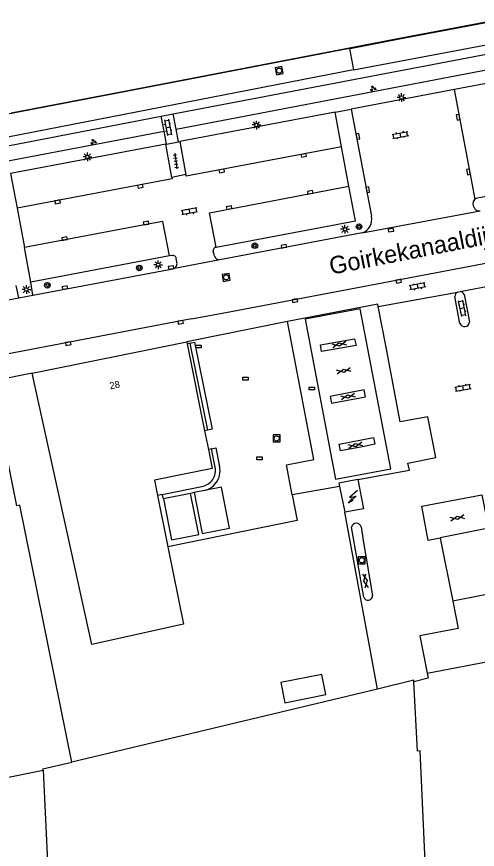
# Model space of a CAD drawing. Extents: x 132999 to 136000, y 398499 to 400501.
# Drawn here: x 133550.6 to 133616.6, y 398729.2 to 398848.7 of the extents above; entities that cross this region are included whole.
import ezdxf

# ---------------------------------------------------------------- set-up
doc = ezdxf.new("R2010")
doc.units = 0
for name, color, linetype in [('gg-afsc-hekwerk', 7, 'Continuous'), ('gg-anno-huisnummerreeks BGT', 7, 'Continuous'), ('gg-anno-openbare ruimte label', 7, 'Continuous'), ('gg-bbg-bijgebouw', 7, 'Continuous'), ('gg-bbg-gedigitaliseerde bebouwing', 7, 'Continuous'), ('gg-bbg-gedigitaliseerde bijgebouw', 7, 'Continuous'), ('gg-bbg-hoofdgebouw', 7, 'Continuous'), ('gg-bbg-luifel en loopbrug', 7, 'Continuous'), ('gg-bbg-tussenscheiding', 7, 'Continuous'), ('gg-knt-verharding', 7, 'Continuous'), ('gg-knt-verharding nz', 7, 'Continuous'), ('gg-kntw-kademuur', 7, 'Continuous'), ('gt-grn-groengrens', 7, 'Continuous'), ('gt-grn-vlakafsluiter', 7, 'Continuous'), ('gt-grn-weggrens', 7, 'Continuous'), ('gt-symb-boom', 7, 'Continuous'), ('gt-symb-gesloten verharding', 7, 'Continuous'), ('gt-symb-groenvak', 7, 'Continuous'), ('gt-symb-klinker verharding', 7, 'Continuous'), ('gt-symb-kolk', 7, 'Continuous'), ('gt-symb-kolk center center', 7, 'Continuous'), ('gt-symb-lichtmast', 7, 'Continuous'), ('gt-symb-rioolschacht', 7, 'Continuous'), ('gt-symb-tegel verharding', 7, 'Continuous'), ('gt-symb-trafo symbool', 7, 'Continuous')]:
    doc.layers.add(name, color=color, linetype=linetype)

# ---------------------------------------------------------------- blocks, each defined once
blk = doc.blocks.new('gt0-LMAST')
at = {"layer": 'gt-symb-lichtmast'}
for p, q in [((-0.18, 0.17), (-0.45, 0.44)), ((-0.01, 0.25), (-0.01, 0.62)), ((0.17, 0.17), (0.44, 0.44)), ((-0.26, 0), (-0.63, 0)), ((-0.18, -0.18), (-0.45, -0.45)), ((-0.01, -0.25), (-0.01, -0.63)), ((0.44, -0.45), (0.17, -0.18)), ((0.24, 0), (0.62, 0))]:
    blk.add_line(p, q, dxfattribs=at)
blk.add_circle((-0.01, 0), 0.25, dxfattribs=at)
blk = doc.blocks.new('gt0-BOOM')
at = {"layer": 'gt-symb-boom'}
for radius in [0.4, 0.2]:
    blk.add_circle((0, 0), radius, dxfattribs=at)
blk = doc.blocks.new('gt0-KOLK')
at = {"layer": 'gt-symb-kolk'}
blk.add_lwpolyline([(0, 0), (0.37, 0), (0.37, 0.4), (-0.38, 0.4), (-0.38, 0), (0, 0)], dxfattribs=at)
blk = doc.blocks.new('gt0-GRVAK')
at = {"layer": 'gt-symb-groenvak'}
for p, q in [((-0.11, 0.19), (-0.23, 0.24)), ((-0.18, 0.15), (0.09, 0.15)), ((-0.09, 0.21), (-0.16, 0.32)), ((-0.05, 0.21), (-0.05, 0.39)), ((0, 0.21), (0.06, 0.32)), ((0.01, 0.19), (0.13, 0.24)), ((0.26, -0.05), (0.2, 0.06)), ((0.3, -0.05), (0.3, 0.13)), ((0.35, -0.05), (0.41, 0.06)), ((-0.24, -0.23), (-0.36, -0.18)), ((-0.32, -0.26), (-0.05, -0.26)), ((-0.23, -0.21), (-0.29, -0.09)), ((-0.18, -0.2), (-0.18, -0.02)), ((-0.14, -0.21), (-0.07, -0.09)), ((-0.12, -0.23), (0, -0.18)), ((0.24, -0.07), (0.12, -0.02)), ((0.17, -0.11), (0.44, -0.11)), ((0.37, -0.07), (0.49, -0.02))]:
    blk.add_line(p, q, dxfattribs=at)
blk = doc.blocks.new('gt0-GESVH1')
at = {"layer": 'gt-symb-gesloten verharding'}
for p, q in [((-0.99, -0.26), (0.01, 0.24)), ((0.01, -0.26), (-0.99, 0.24)), ((0.01, 0.24), (1.01, -0.26)), ((1.01, 0.24), (0.01, -0.26))]:
    blk.add_line(p, q, dxfattribs=at)
blk = doc.blocks.new('gt0-KOLKCC')
at = {"layer": 'gt-symb-kolk center center'}
blk.add_lwpolyline([(-0.38, 0.2), (0.38, 0.2), (0.38, -0.2), (-0.38, -0.2)], close=True, dxfattribs=at)
blk = doc.blocks.new('gt0-RS')
at = {"layer": 'gt-symb-rioolschacht'}
blk.add_lwpolyline([(-0.5, -0.5), (0.5, -0.5), (0.5, 0.5), (-0.5, 0.5)], close=True, dxfattribs=at)
blk.add_circle((0, 0), 0.375, dxfattribs=at)
blk = doc.blocks.new('gt0-HSP')
at = {"layer": 'gt-symb-trafo symbool'}
for points in [[(0.77, 0.75), (-0.53, 0), (0.47, 0), (-0.83, -0.75)], [(-0.22, -0.24), (-0.83, -0.75), (-0.08, -0.48)]]:
    blk.add_lwpolyline(points, dxfattribs=at)
blk = doc.blocks.new('gt0-KL1')
at = {"layer": 'gt-symb-klinker verharding'}
for p, q in [((-1.15, 0.3), (1.15, 0.3)), ((-1, -0.3), (-1, 0.3)), ((-0.5, 0.3), (-0.5, 0.45)), ((0, -0.3), (0, 0.3)), ((0.5, 0.3), (0.5, 0.45)), ((1, -0.3), (1, 0.3)), ((-1.15, -0.3), (1.15, -0.3)), ((-0.5, -0.45), (-0.5, -0.3)), ((0.5, -0.45), (0.5, -0.3))]:
    blk.add_line(p, q, dxfattribs=at)
blk = doc.blocks.new('gt0-TEG1')
at = {"layer": 'gt-symb-tegel verharding'}
for p, q in [((-1.12, 0), (1.12, 0)), ((-0.9, -0.25), (-0.9, 0.25)), ((-0.45, -0.25), (-0.45, 0.25)), ((0, -0.25), (0, 0.25)), ((0.45, -0.25), (0.45, 0.25)), ((0.9, -0.25), (0.9, 0.25))]:
    blk.add_line(p, q, dxfattribs=at)

msp = doc.modelspace()

# ---------------------------------------------------------------- linework, layer by layer
at = {"layer": 'gg-afsc-hekwerk'}
for p, q in [((133596.88, 398781.27), (133590.1, 398780.05)), ((133602.31, 398752.2), (133597.65, 398777.55))]:
    msp.add_line(p, q, dxfattribs=at)
for points in [[(133590.1, 398780.05), (133590.08, 398780.05), (133590.82, 398776.37), (133572.27, 398772.62)], [(133609.42, 398754.48), (133609.57, 398753.74), (133607.54, 398753.21)]]:
    msp.add_lwpolyline(points, dxfattribs=at)
at = {"layer": 'gg-bbg-bijgebouw'}
msp.add_line((133619.71, 398766.09), (133613.12, 398764.81), dxfattribs=at)
for points in [[(133599.49, 398782.26), (133596.79, 398781.73), (133596.88, 398781.27)], [(133599.49, 398782.26), (133600.33, 398778.07), (133597.65, 398777.55)], [(133596.88, 398781.27), (133597.62, 398777.55), (133597.65, 398777.55)], [(133613.12, 398764.81), (133613.88, 398760.9), (133608.38, 398759.84), (133609.42, 398754.48)], [(133594.32, 398754.3), (133588.46, 398753.12), (133589.05, 398750.22), (133594.91, 398751.4), (133594.32, 398754.3)]]:
    msp.add_lwpolyline(points, dxfattribs=at)
at = {"layer": 'gg-bbg-gedigitaliseerde bebouwing'}
for p, q in [((133558.49, 398741.72), (133551.03, 398778.56)), ((133602.31, 398752.2), (133558.49, 398741.72)), ((133554.37, 398740.56), (133556.21, 398703.69))]:
    msp.add_line(p, q, dxfattribs=at)
for points in [[(133536.86, 398770.12), (133538.65, 398761.15), (133543.64, 398762.14), (133548.2, 398739.33), (133554.37, 398740.56)], [(133607.54, 398753.21), (133607.53, 398753.45), (133602.31, 398752.2)], [(133609.47, 398719.98), (133608.44, 398743.32), (133608.05, 398743.3), (133607.54, 398753.21)]]:
    msp.add_lwpolyline(points, dxfattribs=at)
at = {"layer": 'gg-bbg-gedigitaliseerde bijgebouw'}
msp.add_line((133609.42, 398754.48), (133621.78, 398756.83), dxfattribs=at)
at = {"layer": 'gg-bbg-hoofdgebouw'}
for p, q in [((133552.8, 398797.53), (133574.97, 398801.99)), ((133574.97, 398801.99), (133575.02, 398801.72)), ((133575.02, 398801.72), (133577.53, 398789.26)), ((133577.53, 398789.26), (133578.07, 398786.58)), ((133570.78, 398779.96), (133572.27, 398772.62))]:
    msp.add_line(p, q, dxfattribs=at)
for points in [[(133572.27, 398772.62), (133574.53, 398761.48), (133561.35, 398758.59), (133552.8, 398797.53)], [(133551.03, 398778.56), (133550.62, 398778.48), (133547, 398796.36)], [(133578.07, 398786.58), (133578.62, 398783.86), (133570.33, 398782.18), (133570.78, 398779.96)]]:
    msp.add_lwpolyline(points, dxfattribs=at)
at = {"layer": 'gg-bbg-luifel en loopbrug'}
msp.add_line((133611.31, 398773.83), (133613.12, 398764.81), dxfattribs=at)
for points in [[(133596.28, 398782.31), (133604.21, 398783.8), (133599.81, 398806.76), (133591.95, 398805.25), (133596.28, 398782.31)], [(133618.21, 398775.28), (133611.3, 398773.9), (133611.31, 398773.83)]]:
    msp.add_lwpolyline(points, dxfattribs=at)
at = {"layer": 'gg-bbg-tussenscheiding'}
msp.add_lwpolyline([(133554.37, 398740.56), (133554.36, 398740.73), (133558.49, 398741.72)], dxfattribs=at)
at = {"layer": 'gg-knt-verharding'}
for p, q in [((133573.02, 398834.7), (133640.36, 398847.6)), ((133598.31, 398844.08), (133598.89, 398841.03)), ((133632.46, 398841.83), (133613.34, 398838.19)), ((133613.34, 398838.19), (133598.56, 398835.39)), ((133598.56, 398835.39), (133601.45, 398820.03)), ((133543.46, 398829.03), (133571.3, 398834.37)), ((133571.3, 398834.37), (133573.02, 398834.7)), ((133571.72, 398832.22), (133571.3, 398834.37)), ((133573.44, 398832.53), (133573.02, 398834.7)), ((133596.24, 398834.94), (133573.98, 398830.74)), ((133597.17, 398829.97), (133596.24, 398834.94)), ((133572.07, 398830.38), (133571.72, 398832.22)), ((133573.79, 398830.71), (133573.44, 398832.53)), ((133572.07, 398830.38), (133573.79, 398830.71)), ((133573.79, 398830.71), (133573.98, 398830.74)), ((133573.98, 398830.74), (133574.77, 398826.5)), ((133571.97, 398830.36), (133572.07, 398830.38)), ((133572.74, 398826.1), (133571.97, 398830.36)), ((133598.23, 398824.32), (133597.17, 398829.97)), ((133574.86, 398826.01), (133572.83, 398825.6)), ((133550.65, 398821.2), (133551.71, 398815.54)), ((133600.14, 398817.64), (133579.74, 398813.78)), ((133552.61, 398810.58), (133551.71, 398815.54)), ((133572.5, 398814.34), (133552.61, 398810.58)), ((133572.88, 398814.4), (133572.5, 398814.34)), ((133573.57, 398813.37), (133573.47, 398813.99)), ((133578.93, 398814.33), (133578.77, 398815)), ((133552.9, 398808.7), (133572.98, 398812.49)), ((133614.16, 398809.22), (133620.63, 398810.49)), ((133602.43, 398807.06), (133613.79, 398809.14)), ((133613.79, 398809.14), (133614.16, 398809.22)), ((133506.82, 398799.99), (133550.88, 398808.31)), ((133550.88, 398808.31), (133552.9, 398808.7)), ((133614.13, 398804.66), (133613.41, 398808.53)), ((133614.73, 398808.79), (133615.49, 398804.86)), ((133603.49, 398801.46), (133602.43, 398807.06)), ((133575.47, 398801.81), (133575.02, 398801.72)), ((133577.99, 398789.35), (133575.47, 398801.81)), ((133577.99, 398789.35), (133577.53, 398789.26)), ((133578.52, 398786.67), (133578.07, 398786.58)), ((133579.01, 398784.26), (133578.52, 398786.67)), ((133571.47, 398780.1), (133577.37, 398781.32)), ((133576.05, 398780.38), (133575.53, 398780.27)), ((133577.51, 398780.67), (133576.05, 398780.38)), ((133571.47, 398780.1), (133570.78, 398779.96)), ((133571.62, 398779.47), (133571.47, 398780.1)), ((133575.53, 398780.27), (133571.62, 398779.47)), ((133600.34, 398765.37), (133598.6, 398775.42))]:
    msp.add_line(p, q, dxfattribs=at)
for points in [[(133598.89, 398841.03), (133541.9, 398829.93), (133540.81, 398829.83), (133539.72, 398829.91), (133526.31, 398831.59), (133525.47, 398831.56), (133521.2, 398830.91)], [(133571.97, 398830.36), (133549.72, 398826.17), (133550.65, 398821.2)], [(133635.4, 398826.18), (133616.67, 398822.63), (133616.48, 398822.57), (133616.31, 398822.46)], [(133579.18, 398815.59), (133599.16, 398819.35), (133598.23, 398824.32)], [(133616.13, 398821.39), (133616.03, 398821.78), (133616.08, 398822.16), (133616.31, 398822.46)], [(133602.43, 398807.06), (133602.37, 398807.39), (133589.44, 398804.94)], [(133590.1, 398780.05), (133589.29, 398784.36), (133593.21, 398785.11), (133589.44, 398804.94)], [(133575.47, 398801.81), (133576.09, 398801.94), (133578.61, 398789.49), (133577.99, 398789.35)], [(133599.04, 398802.45), (133599.24, 398801.48), (133594.3, 398800.62), (133594.14, 398801.56), (133599.04, 398802.45)], [(133599.49, 398782.26), (133606.89, 398783.61), (133606.68, 398784.61), (133610.67, 398785.4), (133609.51, 398791.26), (133605.59, 398790.52), (133603.49, 398801.46)], [(133595.52, 398794.19), (133595.71, 398793.21), (133600.6, 398794.14), (133600.39, 398795.13), (133595.52, 398794.19)], [(133597.02, 398786.35), (133596.82, 398787.34), (133601.74, 398788.27), (133601.94, 398787.31), (133600.4, 398786.98), (133597.02, 398786.35)], [(133578.52, 398786.67), (133579.14, 398786.8), (133579.63, 398784.36)], [(133576.05, 398780.38), (133577.2, 398774.5), (133581.12, 398775.27), (133579.96, 398781.14), (133577.51, 398780.67)], [(133571.62, 398779.47), (133572.78, 398773.61), (133576.71, 398774.39), (133575.53, 398780.27)], [(133611.31, 398773.83), (133609.59, 398773.52), (133608.65, 398778.43), (133617.26, 398780.07), (133618.21, 398775.28)], [(133599.96, 398775.46), (133600.25, 398773.51), (133601.62, 398765.62)]]:
    msp.add_lwpolyline(points, dxfattribs=at)
for centre, radius, start, end in [((133616.9, 398821.59), 0.798, 195.1655, 279.6464), ((133599.47, 398819.56), 2.03, 289.2349, 13.5106), ((133579.26, 398815.1), 0.501, 99.448, 191.8533), ((133572.98, 398813.92), 0.491, 7.9084, 102.0162), ((133579.65, 398814.52), 0.745, 194.4242, 276.2077), ((133572.84, 398813.23), 0.75, 280.9969, 11.324), ((133614.1, 398808.53), 0.686, 116.9338, 180.1541), ((133614.1, 398808.53), 0.689, 22.4882, 85.0214), ((133614.79, 398804.88), 0.698, 197.7522, 358.5434), ((133576.79, 398783.57), 2.32, 284.4428, 17.4381), ((133576.8, 398783.53), 2.95, 283.9137, 16.3661), ((133599.29, 398775.28), 0.698, 14.5043, 168.1934), ((133600.96, 398765.59), 0.658, 200.0709, 2.0996)]:
    msp.add_arc(centre, radius, start, end, dxfattribs=at)
at = {"layer": 'gg-knt-verharding nz'}
for p, q in [((133616.31, 398822.46), (133613.34, 398838.19)), ((133572.83, 398825.6), (133572.74, 398826.1)), ((133574.77, 398826.5), (133574.86, 398826.01)), ((133575.66, 398805.31), (133581.36, 398806.38)), ((133589.44, 398804.94), (133574.97, 398801.99)), ((133552.8, 398797.53), (133547.21, 398796.4))]:
    msp.add_line(p, q, dxfattribs=at)
for points in [[(133597.17, 398829.97), (133574.91, 398825.78), (133574.86, 398826.01)], [(133572.83, 398825.6), (133572.87, 398825.39), (133550.65, 398821.2)], [(133579.18, 398815.59), (133578.23, 398820.53), (133598.23, 398824.32)], [(133572.5, 398814.34), (133571.56, 398819.27), (133569.18, 398818.85), (133551.71, 398815.54)], [(133581.36, 398806.38), (133621.11, 398813.91), (133628.69, 398815.29)], [(133575.66, 398805.31), (133545.87, 398799.64), (133544.58, 398799.43)]]:
    msp.add_lwpolyline(points, dxfattribs=at)
at = {"layer": 'gg-kntw-kademuur'}
for points in [[(133686.08, 398860.72), (133639.36, 398852), (133605.46, 398845.52), (133565.03, 398837.74), (133549.82, 398834.83)], [(133686.08, 398860.72), (133639.36, 398852), (133605.46, 398845.52), (133565.03, 398837.74), (133549.82, 398834.83)], [(133598.31, 398844.08), (133598.38, 398844.09), (133605.47, 398845.46), (133639.37, 398851.93), (133686.09, 398860.66)], [(133598.31, 398844.08), (133565.04, 398837.68), (133548.05, 398834.43)]]:
    msp.add_lwpolyline(points, dxfattribs=at)
at = {"layer": 'gt-grn-groengrens'}
for p, q in [((133573.44, 398832.53), (133640.78, 398845.42)), ((133547.22, 398827.6), (133571.72, 398832.22)), ((133550.88, 398808.31), (133550.54, 398810.09))]:
    msp.add_line(p, q, dxfattribs=at)
at = {"layer": 'gt-grn-vlakafsluiter'}
msp.add_line((133598.89, 398841.03), (133686.68, 398857.69), dxfattribs=at)
at = {"layer": 'gt-grn-weggrens'}
for p, q in [((133596.24, 398834.94), (133598.56, 398835.39)), ((133600.14, 398817.64), (133617.03, 398820.81)), ((133579.74, 398813.78), (133572.98, 398812.49)), ((133552.9, 398808.7), (133552.61, 398810.58))]:
    msp.add_line(p, q, dxfattribs=at)

# ---------------------------------------------------------------- block references
at = {"layer": 'gt-symb-boom'}
for p in [(133599.67, 398818.53), (133584.74, 398815.8), (133568.17, 398812.61), (133555, 398810.12)]:
    msp.add_blockref('gt0-BOOM', p, dxfattribs=at)
at = {"layer": 'gt-symb-gesloten verharding'}
for p, rotation in [((133596.83, 398801.62), 11.073871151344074), ((133597.47, 398797.86), 10.017934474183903), ((133598.06, 398794.17), 11.073871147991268), ((133599.15, 398787.2), 11.073871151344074), ((133613.76, 398776.76), 10.017934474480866), ((133600.6, 398767.73), -80.15137761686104)]:
    msp.add_blockref('gt0-GESVH1', p, dxfattribs=dict(at, rotation=rotation))
at = {"layer": 'gt-symb-groenvak'}
for p in [(133601.67, 398838.35), (133561.59, 398830.7)]:
    msp.add_blockref('gt0-GRVAK', p, dxfattribs=at)
at = {"layer": 'gt-symb-klinker verharding'}
for p, rotation in [((133572.29, 398832.79), -79.21838326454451), ((133605.6, 398831.69), 10.725301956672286), ((133575.35, 398820.72), -169.10581701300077), ((133608.04, 398809.98), -169.28535610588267), ((133614.46, 398806.81), 101.24252570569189), ((133614.58, 398795.42), 10.017934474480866)]:
    msp.add_blockref('gt0-KL1', p, dxfattribs=dict(at, rotation=rotation))
at = {"layer": 'gt-symb-kolk'}
for p, rotation in [((133614.07, 398834.28), 100.71464389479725), ((133599.33, 398831.43), -79.04956573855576), ((133591.69, 398828.95), -169.28535610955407), ((133579.96, 398826.73), -169.341638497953), ((133615.55, 398826.44), 100.65836150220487), ((133568.28, 398824.53), -169.341638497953), ((133592.71, 398823.27), 10.658361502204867), ((133600.73, 398823.79), -79.39794170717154), ((133556.42, 398822.29), -169.21838326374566), ((133581.08, 398821.08), 10.894182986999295), ((133569.18, 398818.85), 9.848622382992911), ((133604.2, 398818.24), -170.44347238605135), ((133557.51, 398816.63), 10.602058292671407), ((133588.94, 398815.52), 10.71464389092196), ((133572.76, 398812.46), 9.15139601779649), ((133605.31, 398810.91), -169.28535610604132), ((133557.56, 398809.59), 10.658361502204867), ((133590.43, 398808.11), -169.21838326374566), ((133574.05, 398805.02), -169.28535610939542), ((133557.95, 398801.96), -169.28535610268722)]:
    msp.add_blockref('gt0-KOLK', p, dxfattribs=dict(at, rotation=rotation))
at = {"layer": 'gt-symb-kolk center center'}
for p in [(133576.66, 398801.33), (133583.38, 398796.72), (133592.92, 398795.32), (133585.41, 398785.3)]:
    msp.add_blockref('gt0-KOLKCC', p, dxfattribs=at)
at = {"layer": 'gt-symb-lichtmast'}
for p in [(133605.76, 398837.06), (133584.97, 398833.12), (133560.74, 398828.54), (133597.66, 398818.16), (133570.88, 398813.07), (133551.99, 398809.51)]:
    msp.add_blockref('gt0-LMAST', p, dxfattribs=at)
at = {"layer": 'gt-symb-rioolschacht'}
for p, rotation in [((133588.22, 398840.92), 10.545734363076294), ((133580.62, 398811.26), -171.19719554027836)]:
    msp.add_blockref('gt0-RS', p, dxfattribs=dict(at, rotation=rotation))
for p in [(133587.86, 398788.15), (133600.06, 398770.67)]:
    msp.add_blockref('gt0-RS', p, dxfattribs=at)
at = {"layer": 'gt-symb-tegel verharding', "rotation": -82.06444962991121}
msp.add_blockref('gt0-TEG1', (133573.4, 398827.95), dxfattribs=at)
at = {"layer": 'gt-symb-trafo symbool', "rotation": 11.006664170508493}
msp.add_blockref('gt0-HSP', (133598.82, 398779.8), dxfattribs=at)

# ---------------------------------------------------------------- texts
at = {"layer": 'gg-anno-huisnummerreeks BGT'}
msp.add_text('28', height=1, rotation=11.4, dxfattribs=at).set_placement((133564.01, 398795.19))
at = {"layer": 'gg-anno-openbare ruimte label'}
msp.add_text('Goirkekanaaldijk', height=2.5, rotation=11.1, dxfattribs=at).set_placement((133595.67, 398811.63))

doc.saveas('drawing.dxf')
